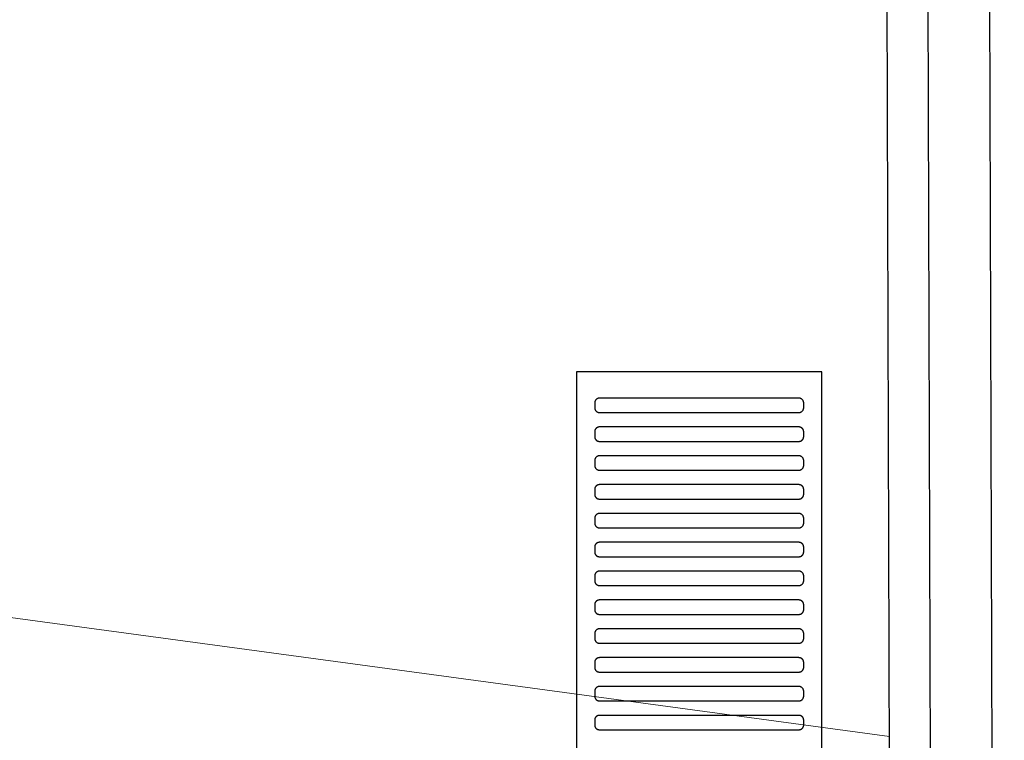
# Model space of a CAD drawing. Header units: millimetres. Extents: x -32221 to 212500, y 31663 to 93766.
# Tile 327 of 340: x 89740 to 90150, y 61284 to 61584. Entities that reach past the tile are written whole.
import ezdxf

# ---------------------------------------------------------------- set-up
doc = ezdxf.new("R2010")
doc.units = ezdxf.units.MM
doc.layers.add('kasetony', color=42, linetype='Continuous', lineweight=5)
doc.layers.add('Sciany', color=250, linetype='Continuous')
doc.layers.add('Wyposazenie', color=250, linetype='Continuous')

msp = doc.modelspace()

# ---------------------------------------------------------------- linework, layer by layer
at = {"layer": 'kasetony'}
for p, q in [((89240.894, 61402.367), (90102.403, 61285.814)), ((90102.403, 61285.814), (89240.894, 61402.367)), ((90102.403, 61285.814), (89240.894, 61402.367))]:
    msp.add_line(p, q, dxfattribs=at)
at = {"layer": 'Sciany'}
for p, q in [((90143.506, 61744.608), (90150.145, 59488.444)), ((90117.922, 61719.077), (90124.938, 59491.685)), ((90100.937, 61702.056), (90107.889, 59494.939))]:
    msp.add_line(p, q, dxfattribs=at)
at = {"layer": 'Wyposazenie'}
for points in [[(90074.156, 59922.631), (90074.156, 61437.591), (89972.156, 61437.591), (89972.156, 59922.631)], [(90064.656, 61420.591), (90064.759, 61420.593), (90064.86, 61420.601), (90064.96, 61420.614), (90065.059, 61420.632), (90065.155, 61420.654), (90065.25, 61420.681), (90065.343, 61420.712), (90065.434, 61420.748), (90065.523, 61420.788), (90065.609, 61420.832), (90065.693, 61420.881), (90065.774, 61420.933), (90065.852, 61420.988), (90065.928, 61421.048), (90066, 61421.111), (90066.07, 61421.177), (90066.136, 61421.246), (90066.199, 61421.319), (90066.258, 61421.395), (90066.314, 61421.473), (90066.366, 61421.554), (90066.414, 61421.638), (90066.458, 61421.724), (90066.499, 61421.813), (90066.534, 61421.904), (90066.566, 61421.996), (90066.593, 61422.091), (90066.615, 61422.188), (90066.633, 61422.287), (90066.646, 61422.387), (90066.653, 61422.488), (90066.656, 61422.591), (90066.656, 61424.591), (90066.653, 61424.694), (90066.646, 61424.795), (90066.633, 61424.895), (90066.615, 61424.994), (90066.593, 61425.09), (90066.566, 61425.185), (90066.534, 61425.278), (90066.499, 61425.369), (90066.458, 61425.457), (90066.414, 61425.544), (90066.366, 61425.627), (90066.314, 61425.709), (90066.258, 61425.787), (90066.199, 61425.863), (90066.136, 61425.935), (90066.07, 61426.005), (90066, 61426.071), (90065.928, 61426.134), (90065.852, 61426.193), (90065.774, 61426.249), (90065.693, 61426.301), (90065.609, 61426.349), (90065.523, 61426.393), (90065.434, 61426.434), (90065.343, 61426.469), (90065.25, 61426.501), (90065.155, 61426.528), (90065.059, 61426.55), (90064.96, 61426.568), (90064.86, 61426.581), (90064.759, 61426.588), (90064.656, 61426.591), (89981.656, 61426.591), (89981.553, 61426.588), (89981.452, 61426.581), (89981.352, 61426.568), (89981.253, 61426.55), (89981.156, 61426.528), (89981.062, 61426.501), (89980.969, 61426.469), (89980.878, 61426.434), (89980.789, 61426.393), (89980.703, 61426.349), (89980.619, 61426.301), (89980.538, 61426.249), (89980.46, 61426.193), (89980.384, 61426.134), (89980.312, 61426.071), (89980.242, 61426.005), (89980.176, 61425.935), (89980.113, 61425.863), (89980.054, 61425.787), (89979.998, 61425.709), (89979.946, 61425.627), (89979.897, 61425.544), (89979.853, 61425.457), (89979.813, 61425.369), (89979.777, 61425.278), (89979.746, 61425.185), (89979.719, 61425.09), (89979.697, 61424.994), (89979.679, 61424.895), (89979.666, 61424.795), (89979.658, 61424.694), (89979.656, 61424.591), (89979.656, 61422.591), (89979.658, 61422.488), (89979.666, 61422.387), (89979.679, 61422.287), (89979.697, 61422.188), (89979.719, 61422.091), (89979.746, 61421.996), (89979.777, 61421.904), (89979.813, 61421.813), (89979.853, 61421.724), (89979.897, 61421.638), (89979.946, 61421.554), (89979.998, 61421.473), (89980.054, 61421.395), (89980.113, 61421.319), (89980.176, 61421.246), (89980.242, 61421.177), (89980.312, 61421.111), (89980.384, 61421.048), (89980.46, 61420.988), (89980.538, 61420.933), (89980.619, 61420.881), (89980.703, 61420.832), (89980.789, 61420.788), (89980.878, 61420.748), (89980.969, 61420.712), (89981.062, 61420.681), (89981.156, 61420.654), (89981.253, 61420.632), (89981.352, 61420.614), (89981.452, 61420.601), (89981.553, 61420.593), (89981.656, 61420.591)], [(90064.656, 61408.591), (90064.759, 61408.593), (90064.86, 61408.601), (90064.96, 61408.614), (90065.059, 61408.632), (90065.155, 61408.654), (90065.25, 61408.681), (90065.343, 61408.712), (90065.434, 61408.748), (90065.523, 61408.788), (90065.609, 61408.832), (90065.693, 61408.881), (90065.774, 61408.933), (90065.852, 61408.988), (90065.928, 61409.048), (90066, 61409.111), (90066.07, 61409.177), (90066.136, 61409.246), (90066.199, 61409.319), (90066.258, 61409.395), (90066.314, 61409.473), (90066.366, 61409.554), (90066.414, 61409.638), (90066.458, 61409.724), (90066.499, 61409.813), (90066.534, 61409.904), (90066.566, 61409.996), (90066.593, 61410.091), (90066.615, 61410.188), (90066.633, 61410.287), (90066.646, 61410.387), (90066.653, 61410.488), (90066.656, 61410.591), (90066.656, 61412.591), (90066.653, 61412.694), (90066.646, 61412.795), (90066.633, 61412.895), (90066.615, 61412.994), (90066.593, 61413.09), (90066.566, 61413.185), (90066.534, 61413.278), (90066.499, 61413.369), (90066.458, 61413.457), (90066.414, 61413.544), (90066.366, 61413.627), (90066.314, 61413.709), (90066.258, 61413.787), (90066.199, 61413.863), (90066.136, 61413.935), (90066.07, 61414.005), (90066, 61414.071), (90065.928, 61414.134), (90065.852, 61414.193), (90065.774, 61414.249), (90065.693, 61414.301), (90065.609, 61414.349), (90065.523, 61414.393), (90065.434, 61414.434), (90065.343, 61414.469), (90065.25, 61414.501), (90065.155, 61414.528), (90065.059, 61414.55), (90064.96, 61414.568), (90064.86, 61414.581), (90064.759, 61414.588), (90064.656, 61414.591), (89981.656, 61414.591), (89981.553, 61414.588), (89981.452, 61414.581), (89981.352, 61414.568), (89981.253, 61414.55), (89981.156, 61414.528), (89981.062, 61414.501), (89980.969, 61414.469), (89980.878, 61414.434), (89980.789, 61414.393), (89980.703, 61414.349), (89980.619, 61414.301), (89980.538, 61414.249), (89980.46, 61414.193), (89980.384, 61414.134), (89980.312, 61414.071), (89980.242, 61414.005), (89980.176, 61413.935), (89980.113, 61413.863), (89980.054, 61413.787), (89979.998, 61413.709), (89979.946, 61413.627), (89979.897, 61413.544), (89979.853, 61413.457), (89979.813, 61413.369), (89979.777, 61413.278), (89979.746, 61413.185), (89979.719, 61413.09), (89979.697, 61412.994), (89979.679, 61412.895), (89979.666, 61412.795), (89979.658, 61412.694), (89979.656, 61412.591), (89979.656, 61410.591), (89979.658, 61410.488), (89979.666, 61410.387), (89979.679, 61410.287), (89979.697, 61410.188), (89979.719, 61410.091), (89979.746, 61409.996), (89979.777, 61409.904), (89979.813, 61409.813), (89979.853, 61409.724), (89979.897, 61409.638), (89979.946, 61409.554), (89979.998, 61409.473), (89980.054, 61409.395), (89980.113, 61409.319), (89980.176, 61409.246), (89980.242, 61409.177), (89980.312, 61409.111), (89980.384, 61409.048), (89980.46, 61408.988), (89980.538, 61408.933), (89980.619, 61408.881), (89980.703, 61408.832), (89980.789, 61408.788), (89980.878, 61408.748), (89980.969, 61408.712), (89981.062, 61408.681), (89981.156, 61408.654), (89981.253, 61408.632), (89981.352, 61408.614), (89981.452, 61408.601), (89981.553, 61408.593), (89981.656, 61408.591)], [(90064.656, 61396.591), (90064.759, 61396.593), (90064.86, 61396.601), (90064.96, 61396.614), (90065.059, 61396.632), (90065.155, 61396.654), (90065.25, 61396.681), (90065.343, 61396.712), (90065.434, 61396.748), (90065.523, 61396.788), (90065.609, 61396.832), (90065.693, 61396.881), (90065.774, 61396.933), (90065.852, 61396.988), (90065.928, 61397.048), (90066, 61397.111), (90066.07, 61397.177), (90066.136, 61397.246), (90066.199, 61397.319), (90066.258, 61397.395), (90066.314, 61397.473), (90066.366, 61397.554), (90066.414, 61397.638), (90066.458, 61397.724), (90066.499, 61397.813), (90066.534, 61397.904), (90066.566, 61397.996), (90066.593, 61398.091), (90066.615, 61398.188), (90066.633, 61398.287), (90066.646, 61398.387), (90066.653, 61398.488), (90066.656, 61398.591), (90066.656, 61400.591), (90066.653, 61400.694), (90066.646, 61400.795), (90066.633, 61400.895), (90066.615, 61400.994), (90066.593, 61401.09), (90066.566, 61401.185), (90066.534, 61401.278), (90066.499, 61401.369), (90066.458, 61401.457), (90066.414, 61401.544), (90066.366, 61401.627), (90066.314, 61401.709), (90066.258, 61401.787), (90066.199, 61401.863), (90066.136, 61401.935), (90066.07, 61402.005), (90066, 61402.071), (90065.928, 61402.134), (90065.852, 61402.193), (90065.774, 61402.249), (90065.693, 61402.301), (90065.609, 61402.349), (90065.523, 61402.393), (90065.434, 61402.434), (90065.343, 61402.469), (90065.25, 61402.501), (90065.155, 61402.528), (90065.059, 61402.55), (90064.96, 61402.568), (90064.86, 61402.581), (90064.759, 61402.588), (90064.656, 61402.591), (89981.656, 61402.591), (89981.553, 61402.588), (89981.452, 61402.581), (89981.352, 61402.568), (89981.253, 61402.55), (89981.156, 61402.528), (89981.062, 61402.501), (89980.969, 61402.469), (89980.878, 61402.434), (89980.789, 61402.393), (89980.703, 61402.349), (89980.619, 61402.301), (89980.538, 61402.249), (89980.46, 61402.193), (89980.384, 61402.134), (89980.312, 61402.071), (89980.242, 61402.005), (89980.176, 61401.935), (89980.113, 61401.863), (89980.054, 61401.787), (89979.998, 61401.709), (89979.946, 61401.627), (89979.897, 61401.544), (89979.853, 61401.457), (89979.813, 61401.369), (89979.777, 61401.278), (89979.746, 61401.185), (89979.719, 61401.09), (89979.697, 61400.994), (89979.679, 61400.895), (89979.666, 61400.795), (89979.658, 61400.694), (89979.656, 61400.591), (89979.656, 61398.591), (89979.658, 61398.488), (89979.666, 61398.387), (89979.679, 61398.287), (89979.697, 61398.188), (89979.719, 61398.091), (89979.746, 61397.996), (89979.777, 61397.904), (89979.813, 61397.813), (89979.853, 61397.724), (89979.897, 61397.638), (89979.946, 61397.554), (89979.998, 61397.473), (89980.054, 61397.395), (89980.113, 61397.319), (89980.176, 61397.246), (89980.242, 61397.177), (89980.312, 61397.111), (89980.384, 61397.048), (89980.46, 61396.988), (89980.538, 61396.933), (89980.619, 61396.881), (89980.703, 61396.832), (89980.789, 61396.788), (89980.878, 61396.748), (89980.969, 61396.712), (89981.062, 61396.681), (89981.156, 61396.654), (89981.253, 61396.632), (89981.352, 61396.614), (89981.452, 61396.601), (89981.553, 61396.593), (89981.656, 61396.591)], [(90064.656, 61384.591), (90064.759, 61384.593), (90064.86, 61384.601), (90064.96, 61384.614), (90065.059, 61384.632), (90065.155, 61384.654), (90065.25, 61384.681), (90065.343, 61384.712), (90065.434, 61384.748), (90065.523, 61384.788), (90065.609, 61384.832), (90065.693, 61384.881), (90065.774, 61384.933), (90065.852, 61384.988), (90065.928, 61385.048), (90066, 61385.111), (90066.07, 61385.177), (90066.136, 61385.246), (90066.199, 61385.319), (90066.258, 61385.395), (90066.314, 61385.473), (90066.366, 61385.554), (90066.414, 61385.638), (90066.458, 61385.724), (90066.499, 61385.813), (90066.534, 61385.904), (90066.566, 61385.996), (90066.593, 61386.091), (90066.615, 61386.188), (90066.633, 61386.287), (90066.646, 61386.387), (90066.653, 61386.488), (90066.656, 61386.591), (90066.656, 61388.591), (90066.653, 61388.694), (90066.646, 61388.795), (90066.633, 61388.895), (90066.615, 61388.994), (90066.593, 61389.09), (90066.566, 61389.185), (90066.534, 61389.278), (90066.499, 61389.369), (90066.458, 61389.457), (90066.414, 61389.544), (90066.366, 61389.627), (90066.314, 61389.709), (90066.258, 61389.787), (90066.199, 61389.863), (90066.136, 61389.935), (90066.07, 61390.005), (90066, 61390.071), (90065.928, 61390.134), (90065.852, 61390.193), (90065.774, 61390.249), (90065.693, 61390.301), (90065.609, 61390.349), (90065.523, 61390.393), (90065.434, 61390.434), (90065.343, 61390.469), (90065.25, 61390.501), (90065.155, 61390.528), (90065.059, 61390.55), (90064.96, 61390.568), (90064.86, 61390.581), (90064.759, 61390.588), (90064.656, 61390.591), (89981.656, 61390.591), (89981.553, 61390.588), (89981.452, 61390.581), (89981.352, 61390.568), (89981.253, 61390.55), (89981.156, 61390.528), (89981.062, 61390.501), (89980.969, 61390.469), (89980.878, 61390.434), (89980.789, 61390.393), (89980.703, 61390.349), (89980.619, 61390.301), (89980.538, 61390.249), (89980.46, 61390.193), (89980.384, 61390.134), (89980.312, 61390.071), (89980.242, 61390.005), (89980.176, 61389.935), (89980.113, 61389.863), (89980.054, 61389.787), (89979.998, 61389.709), (89979.946, 61389.627), (89979.897, 61389.544), (89979.853, 61389.457), (89979.813, 61389.369), (89979.777, 61389.278), (89979.746, 61389.185), (89979.719, 61389.09), (89979.697, 61388.994), (89979.679, 61388.895), (89979.666, 61388.795), (89979.658, 61388.694), (89979.656, 61388.591), (89979.656, 61386.591), (89979.658, 61386.488), (89979.666, 61386.387), (89979.679, 61386.287), (89979.697, 61386.188), (89979.719, 61386.091), (89979.746, 61385.996), (89979.777, 61385.904), (89979.813, 61385.813), (89979.853, 61385.724), (89979.897, 61385.638), (89979.946, 61385.554), (89979.998, 61385.473), (89980.054, 61385.395), (89980.113, 61385.319), (89980.176, 61385.246), (89980.242, 61385.177), (89980.312, 61385.111), (89980.384, 61385.048), (89980.46, 61384.988), (89980.538, 61384.933), (89980.619, 61384.881), (89980.703, 61384.832), (89980.789, 61384.788), (89980.878, 61384.748), (89980.969, 61384.712), (89981.062, 61384.681), (89981.156, 61384.654), (89981.253, 61384.632), (89981.352, 61384.614), (89981.452, 61384.601), (89981.553, 61384.593), (89981.656, 61384.591)], [(90064.656, 61372.591), (90064.759, 61372.593), (90064.86, 61372.601), (90064.96, 61372.614), (90065.059, 61372.632), (90065.155, 61372.654), (90065.25, 61372.681), (90065.343, 61372.712), (90065.434, 61372.748), (90065.523, 61372.788), (90065.609, 61372.832), (90065.693, 61372.881), (90065.774, 61372.933), (90065.852, 61372.988), (90065.928, 61373.048), (90066, 61373.111), (90066.07, 61373.177), (90066.136, 61373.246), (90066.199, 61373.319), (90066.258, 61373.395), (90066.314, 61373.473), (90066.366, 61373.554), (90066.414, 61373.638), (90066.458, 61373.724), (90066.499, 61373.813), (90066.534, 61373.904), (90066.566, 61373.996), (90066.593, 61374.091), (90066.615, 61374.188), (90066.633, 61374.287), (90066.646, 61374.387), (90066.653, 61374.488), (90066.656, 61374.591), (90066.656, 61376.591), (90066.653, 61376.694), (90066.646, 61376.795), (90066.633, 61376.895), (90066.615, 61376.994), (90066.593, 61377.09), (90066.566, 61377.185), (90066.534, 61377.278), (90066.499, 61377.369), (90066.458, 61377.457), (90066.414, 61377.544), (90066.366, 61377.627), (90066.314, 61377.709), (90066.258, 61377.787), (90066.199, 61377.863), (90066.136, 61377.935), (90066.07, 61378.005), (90066, 61378.071), (90065.928, 61378.134), (90065.852, 61378.193), (90065.774, 61378.249), (90065.693, 61378.301), (90065.609, 61378.349), (90065.523, 61378.393), (90065.434, 61378.434), (90065.343, 61378.469), (90065.25, 61378.501), (90065.155, 61378.528), (90065.059, 61378.55), (90064.96, 61378.568), (90064.86, 61378.581), (90064.759, 61378.588), (90064.656, 61378.591), (89981.656, 61378.591), (89981.553, 61378.588), (89981.452, 61378.581), (89981.352, 61378.568), (89981.253, 61378.55), (89981.156, 61378.528), (89981.062, 61378.501), (89980.969, 61378.469), (89980.878, 61378.434), (89980.789, 61378.393), (89980.703, 61378.349), (89980.619, 61378.301), (89980.538, 61378.249), (89980.46, 61378.193), (89980.384, 61378.134), (89980.312, 61378.071), (89980.242, 61378.005), (89980.176, 61377.935), (89980.113, 61377.863), (89980.054, 61377.787), (89979.998, 61377.709), (89979.946, 61377.627), (89979.897, 61377.544), (89979.853, 61377.457), (89979.813, 61377.369), (89979.777, 61377.278), (89979.746, 61377.185), (89979.719, 61377.09), (89979.697, 61376.994), (89979.679, 61376.895), (89979.666, 61376.795), (89979.658, 61376.694), (89979.656, 61376.591), (89979.656, 61374.591), (89979.658, 61374.488), (89979.666, 61374.387), (89979.679, 61374.287), (89979.697, 61374.188), (89979.719, 61374.091), (89979.746, 61373.996), (89979.777, 61373.904), (89979.813, 61373.813), (89979.853, 61373.724), (89979.897, 61373.638), (89979.946, 61373.554), (89979.998, 61373.473), (89980.054, 61373.395), (89980.113, 61373.319), (89980.176, 61373.246), (89980.242, 61373.177), (89980.312, 61373.111), (89980.384, 61373.048), (89980.46, 61372.988), (89980.538, 61372.933), (89980.619, 61372.881), (89980.703, 61372.832), (89980.789, 61372.788), (89980.878, 61372.748), (89980.969, 61372.712), (89981.062, 61372.681), (89981.156, 61372.654), (89981.253, 61372.632), (89981.352, 61372.614), (89981.452, 61372.601), (89981.553, 61372.593), (89981.656, 61372.591)], [(90064.656, 61360.591), (90064.759, 61360.593), (90064.86, 61360.601), (90064.96, 61360.614), (90065.059, 61360.632), (90065.155, 61360.654), (90065.25, 61360.681), (90065.343, 61360.712), (90065.434, 61360.748), (90065.523, 61360.788), (90065.609, 61360.832), (90065.693, 61360.881), (90065.774, 61360.933), (90065.852, 61360.988), (90065.928, 61361.048), (90066, 61361.111), (90066.07, 61361.177), (90066.136, 61361.246), (90066.199, 61361.319), (90066.258, 61361.395), (90066.314, 61361.473), (90066.366, 61361.554), (90066.414, 61361.638), (90066.458, 61361.724), (90066.499, 61361.813), (90066.534, 61361.904), (90066.566, 61361.996), (90066.593, 61362.091), (90066.615, 61362.188), (90066.633, 61362.287), (90066.646, 61362.387), (90066.653, 61362.488), (90066.656, 61362.591), (90066.656, 61364.591), (90066.653, 61364.694), (90066.646, 61364.795), (90066.633, 61364.895), (90066.615, 61364.994), (90066.593, 61365.09), (90066.566, 61365.185), (90066.534, 61365.278), (90066.499, 61365.369), (90066.458, 61365.457), (90066.414, 61365.544), (90066.366, 61365.627), (90066.314, 61365.709), (90066.258, 61365.787), (90066.199, 61365.863), (90066.136, 61365.935), (90066.07, 61366.005), (90066, 61366.071), (90065.928, 61366.134), (90065.852, 61366.193), (90065.774, 61366.249), (90065.693, 61366.301), (90065.609, 61366.349), (90065.523, 61366.393), (90065.434, 61366.434), (90065.343, 61366.469), (90065.25, 61366.501), (90065.155, 61366.528), (90065.059, 61366.55), (90064.96, 61366.568), (90064.86, 61366.581), (90064.759, 61366.588), (90064.656, 61366.591), (89981.656, 61366.591), (89981.553, 61366.588), (89981.452, 61366.581), (89981.352, 61366.568), (89981.253, 61366.55), (89981.156, 61366.528), (89981.062, 61366.501), (89980.969, 61366.469), (89980.878, 61366.434), (89980.789, 61366.393), (89980.703, 61366.349), (89980.619, 61366.301), (89980.538, 61366.249), (89980.46, 61366.193), (89980.384, 61366.134), (89980.312, 61366.071), (89980.242, 61366.005), (89980.176, 61365.935), (89980.113, 61365.863), (89980.054, 61365.787), (89979.998, 61365.709), (89979.946, 61365.627), (89979.897, 61365.544), (89979.853, 61365.457), (89979.813, 61365.369), (89979.777, 61365.278), (89979.746, 61365.185), (89979.719, 61365.09), (89979.697, 61364.994), (89979.679, 61364.895), (89979.666, 61364.795), (89979.658, 61364.694), (89979.656, 61364.591), (89979.656, 61362.591), (89979.658, 61362.488), (89979.666, 61362.387), (89979.679, 61362.287), (89979.697, 61362.188), (89979.719, 61362.091), (89979.746, 61361.996), (89979.777, 61361.904), (89979.813, 61361.813), (89979.853, 61361.724), (89979.897, 61361.638), (89979.946, 61361.554), (89979.998, 61361.473), (89980.054, 61361.395), (89980.113, 61361.319), (89980.176, 61361.246), (89980.242, 61361.177), (89980.312, 61361.111), (89980.384, 61361.048), (89980.46, 61360.988), (89980.538, 61360.933), (89980.619, 61360.881), (89980.703, 61360.832), (89980.789, 61360.788), (89980.878, 61360.748), (89980.969, 61360.712), (89981.062, 61360.681), (89981.156, 61360.654), (89981.253, 61360.632), (89981.352, 61360.614), (89981.452, 61360.601), (89981.553, 61360.593), (89981.656, 61360.591)], [(90064.656, 61348.591), (90064.759, 61348.593), (90064.86, 61348.601), (90064.96, 61348.614), (90065.059, 61348.632), (90065.155, 61348.654), (90065.25, 61348.681), (90065.343, 61348.712), (90065.434, 61348.748), (90065.523, 61348.788), (90065.609, 61348.832), (90065.693, 61348.881), (90065.774, 61348.933), (90065.852, 61348.988), (90065.928, 61349.048), (90066, 61349.111), (90066.07, 61349.177), (90066.136, 61349.246), (90066.199, 61349.319), (90066.258, 61349.395), (90066.314, 61349.473), (90066.366, 61349.554), (90066.414, 61349.638), (90066.458, 61349.724), (90066.499, 61349.813), (90066.534, 61349.904), (90066.566, 61349.996), (90066.593, 61350.091), (90066.615, 61350.188), (90066.633, 61350.287), (90066.646, 61350.387), (90066.653, 61350.488), (90066.656, 61350.591), (90066.656, 61352.591), (90066.653, 61352.694), (90066.646, 61352.795), (90066.633, 61352.895), (90066.615, 61352.994), (90066.593, 61353.09), (90066.566, 61353.185), (90066.534, 61353.278), (90066.499, 61353.369), (90066.458, 61353.457), (90066.414, 61353.544), (90066.366, 61353.627), (90066.314, 61353.709), (90066.258, 61353.787), (90066.199, 61353.863), (90066.136, 61353.935), (90066.07, 61354.005), (90066, 61354.071), (90065.928, 61354.134), (90065.852, 61354.193), (90065.774, 61354.249), (90065.693, 61354.301), (90065.609, 61354.349), (90065.523, 61354.393), (90065.434, 61354.434), (90065.343, 61354.469), (90065.25, 61354.501), (90065.155, 61354.528), (90065.059, 61354.55), (90064.96, 61354.568), (90064.86, 61354.581), (90064.759, 61354.588), (90064.656, 61354.591), (89981.656, 61354.591), (89981.553, 61354.588), (89981.452, 61354.581), (89981.352, 61354.568), (89981.253, 61354.55), (89981.156, 61354.528), (89981.062, 61354.501), (89980.969, 61354.469), (89980.878, 61354.434), (89980.789, 61354.393), (89980.703, 61354.349), (89980.619, 61354.301), (89980.538, 61354.249), (89980.46, 61354.193), (89980.384, 61354.134), (89980.312, 61354.071), (89980.242, 61354.005), (89980.176, 61353.935), (89980.113, 61353.863), (89980.054, 61353.787), (89979.998, 61353.709), (89979.946, 61353.627), (89979.897, 61353.544), (89979.853, 61353.457), (89979.813, 61353.369), (89979.777, 61353.278), (89979.746, 61353.185), (89979.719, 61353.09), (89979.697, 61352.994), (89979.679, 61352.895), (89979.666, 61352.795), (89979.658, 61352.694), (89979.656, 61352.591), (89979.656, 61350.591), (89979.658, 61350.488), (89979.666, 61350.387), (89979.679, 61350.287), (89979.697, 61350.188), (89979.719, 61350.091), (89979.746, 61349.996), (89979.777, 61349.904), (89979.813, 61349.813), (89979.853, 61349.724), (89979.897, 61349.638), (89979.946, 61349.554), (89979.998, 61349.473), (89980.054, 61349.395), (89980.113, 61349.319), (89980.176, 61349.246), (89980.242, 61349.177), (89980.312, 61349.111), (89980.384, 61349.048), (89980.46, 61348.988), (89980.538, 61348.933), (89980.619, 61348.881), (89980.703, 61348.832), (89980.789, 61348.788), (89980.878, 61348.748), (89980.969, 61348.712), (89981.062, 61348.681), (89981.156, 61348.654), (89981.253, 61348.632), (89981.352, 61348.614), (89981.452, 61348.601), (89981.553, 61348.593), (89981.656, 61348.591)], [(90064.656, 61336.591), (90064.759, 61336.593), (90064.86, 61336.601), (90064.96, 61336.614), (90065.059, 61336.632), (90065.155, 61336.654), (90065.25, 61336.681), (90065.343, 61336.712), (90065.434, 61336.748), (90065.523, 61336.788), (90065.609, 61336.832), (90065.693, 61336.881), (90065.774, 61336.933), (90065.852, 61336.989), (90065.928, 61337.048), (90066, 61337.111), (90066.07, 61337.177), (90066.136, 61337.246), (90066.199, 61337.319), (90066.258, 61337.395), (90066.314, 61337.473), (90066.366, 61337.554), (90066.414, 61337.638), (90066.458, 61337.724), (90066.499, 61337.813), (90066.534, 61337.904), (90066.566, 61337.996), (90066.593, 61338.091), (90066.615, 61338.188), (90066.633, 61338.287), (90066.646, 61338.387), (90066.653, 61338.488), (90066.656, 61338.591), (90066.656, 61340.591), (90066.653, 61340.694), (90066.646, 61340.795), (90066.633, 61340.895), (90066.615, 61340.994), (90066.593, 61341.09), (90066.566, 61341.185), (90066.534, 61341.278), (90066.499, 61341.369), (90066.458, 61341.457), (90066.414, 61341.544), (90066.366, 61341.627), (90066.314, 61341.709), (90066.258, 61341.787), (90066.199, 61341.863), (90066.136, 61341.935), (90066.07, 61342.005), (90066, 61342.071), (90065.928, 61342.134), (90065.852, 61342.193), (90065.774, 61342.249), (90065.693, 61342.301), (90065.609, 61342.349), (90065.523, 61342.393), (90065.434, 61342.434), (90065.343, 61342.469), (90065.25, 61342.501), (90065.155, 61342.528), (90065.059, 61342.55), (90064.96, 61342.568), (90064.86, 61342.581), (90064.759, 61342.588), (90064.656, 61342.591), (89981.656, 61342.591), (89981.553, 61342.588), (89981.452, 61342.581), (89981.352, 61342.568), (89981.253, 61342.55), (89981.156, 61342.528), (89981.062, 61342.501), (89980.969, 61342.469), (89980.878, 61342.434), (89980.789, 61342.393), (89980.703, 61342.349), (89980.619, 61342.301), (89980.538, 61342.249), (89980.46, 61342.193), (89980.384, 61342.134), (89980.312, 61342.071), (89980.242, 61342.005), (89980.176, 61341.935), (89980.113, 61341.863), (89980.054, 61341.787), (89979.998, 61341.709), (89979.946, 61341.627), (89979.897, 61341.544), (89979.853, 61341.457), (89979.813, 61341.369), (89979.777, 61341.278), (89979.746, 61341.185), (89979.719, 61341.09), (89979.697, 61340.994), (89979.679, 61340.895), (89979.666, 61340.795), (89979.658, 61340.694), (89979.656, 61340.591), (89979.656, 61338.591), (89979.658, 61338.488), (89979.666, 61338.387), (89979.679, 61338.287), (89979.697, 61338.188), (89979.719, 61338.091), (89979.746, 61337.996), (89979.777, 61337.904), (89979.813, 61337.813), (89979.853, 61337.724), (89979.897, 61337.638), (89979.946, 61337.554), (89979.998, 61337.473), (89980.054, 61337.395), (89980.113, 61337.319), (89980.176, 61337.246), (89980.242, 61337.177), (89980.312, 61337.111), (89980.384, 61337.048), (89980.46, 61336.988), (89980.538, 61336.933), (89980.619, 61336.881), (89980.703, 61336.832), (89980.789, 61336.788), (89980.878, 61336.748), (89980.969, 61336.712), (89981.062, 61336.681), (89981.156, 61336.654), (89981.253, 61336.632), (89981.352, 61336.614), (89981.452, 61336.601), (89981.553, 61336.593), (89981.656, 61336.591)], [(90064.656, 61324.591), (90064.759, 61324.593), (90064.86, 61324.601), (90064.96, 61324.614), (90065.059, 61324.632), (90065.155, 61324.654), (90065.25, 61324.681), (90065.343, 61324.712), (90065.434, 61324.748), (90065.523, 61324.788), (90065.609, 61324.832), (90065.693, 61324.881), (90065.774, 61324.933), (90065.852, 61324.989), (90065.928, 61325.048), (90066, 61325.111), (90066.07, 61325.177), (90066.136, 61325.246), (90066.199, 61325.319), (90066.258, 61325.395), (90066.314, 61325.473), (90066.366, 61325.554), (90066.414, 61325.638), (90066.458, 61325.724), (90066.499, 61325.813), (90066.534, 61325.904), (90066.566, 61325.996), (90066.593, 61326.091), (90066.615, 61326.188), (90066.633, 61326.287), (90066.646, 61326.387), (90066.653, 61326.488), (90066.656, 61326.591), (90066.656, 61328.591), (90066.653, 61328.694), (90066.646, 61328.795), (90066.633, 61328.895), (90066.615, 61328.994), (90066.593, 61329.09), (90066.566, 61329.185), (90066.534, 61329.278), (90066.499, 61329.369), (90066.458, 61329.457), (90066.414, 61329.544), (90066.366, 61329.627), (90066.314, 61329.709), (90066.258, 61329.787), (90066.199, 61329.863), (90066.136, 61329.935), (90066.07, 61330.005), (90066, 61330.071), (90065.928, 61330.134), (90065.852, 61330.193), (90065.774, 61330.249), (90065.693, 61330.301), (90065.609, 61330.349), (90065.523, 61330.393), (90065.434, 61330.434), (90065.343, 61330.469), (90065.25, 61330.501), (90065.155, 61330.528), (90065.059, 61330.55), (90064.96, 61330.568), (90064.86, 61330.581), (90064.759, 61330.588), (90064.656, 61330.591), (89981.656, 61330.591), (89981.553, 61330.588), (89981.452, 61330.581), (89981.352, 61330.568), (89981.253, 61330.55), (89981.156, 61330.528), (89981.062, 61330.501), (89980.969, 61330.469), (89980.878, 61330.434), (89980.789, 61330.393), (89980.703, 61330.349), (89980.619, 61330.301), (89980.538, 61330.249), (89980.46, 61330.193), (89980.384, 61330.134), (89980.312, 61330.071), (89980.242, 61330.005), (89980.176, 61329.935), (89980.113, 61329.863), (89980.054, 61329.787), (89979.998, 61329.709), (89979.946, 61329.627), (89979.897, 61329.544), (89979.853, 61329.457), (89979.813, 61329.369), (89979.777, 61329.278), (89979.746, 61329.185), (89979.719, 61329.09), (89979.697, 61328.994), (89979.679, 61328.895), (89979.666, 61328.795), (89979.658, 61328.694), (89979.656, 61328.591), (89979.656, 61326.591), (89979.658, 61326.488), (89979.666, 61326.387), (89979.679, 61326.287), (89979.697, 61326.188), (89979.719, 61326.091), (89979.746, 61325.996), (89979.777, 61325.904), (89979.813, 61325.813), (89979.853, 61325.724), (89979.897, 61325.638), (89979.946, 61325.554), (89979.998, 61325.473), (89980.054, 61325.395), (89980.113, 61325.319), (89980.176, 61325.246), (89980.242, 61325.177), (89980.312, 61325.111), (89980.384, 61325.048), (89980.46, 61324.988), (89980.538, 61324.933), (89980.619, 61324.881), (89980.703, 61324.832), (89980.789, 61324.788), (89980.878, 61324.748), (89980.969, 61324.712), (89981.062, 61324.681), (89981.156, 61324.654), (89981.253, 61324.632), (89981.352, 61324.614), (89981.452, 61324.601), (89981.553, 61324.593), (89981.656, 61324.591)], [(90064.656, 61312.591), (90064.759, 61312.593), (90064.86, 61312.601), (90064.96, 61312.614), (90065.059, 61312.632), (90065.155, 61312.654), (90065.25, 61312.681), (90065.343, 61312.712), (90065.434, 61312.748), (90065.523, 61312.788), (90065.609, 61312.832), (90065.693, 61312.881), (90065.774, 61312.933), (90065.852, 61312.989), (90065.928, 61313.048), (90066, 61313.111), (90066.07, 61313.177), (90066.136, 61313.246), (90066.199, 61313.319), (90066.258, 61313.395), (90066.314, 61313.473), (90066.366, 61313.554), (90066.414, 61313.638), (90066.458, 61313.724), (90066.499, 61313.813), (90066.534, 61313.904), (90066.566, 61313.996), (90066.593, 61314.091), (90066.615, 61314.188), (90066.633, 61314.287), (90066.646, 61314.387), (90066.653, 61314.488), (90066.656, 61314.591), (90066.656, 61316.591), (90066.653, 61316.694), (90066.646, 61316.795), (90066.633, 61316.895), (90066.615, 61316.994), (90066.593, 61317.09), (90066.566, 61317.185), (90066.534, 61317.278), (90066.499, 61317.369), (90066.458, 61317.457), (90066.414, 61317.544), (90066.366, 61317.627), (90066.314, 61317.709), (90066.258, 61317.787), (90066.199, 61317.863), (90066.136, 61317.935), (90066.07, 61318.005), (90066, 61318.071), (90065.928, 61318.134), (90065.852, 61318.193), (90065.774, 61318.249), (90065.693, 61318.301), (90065.609, 61318.349), (90065.523, 61318.393), (90065.434, 61318.434), (90065.343, 61318.469), (90065.25, 61318.501), (90065.155, 61318.528), (90065.059, 61318.55), (90064.96, 61318.568), (90064.86, 61318.581), (90064.759, 61318.588), (90064.656, 61318.591), (89981.656, 61318.591), (89981.553, 61318.588), (89981.452, 61318.581), (89981.352, 61318.568), (89981.253, 61318.55), (89981.156, 61318.528), (89981.062, 61318.501), (89980.969, 61318.469), (89980.878, 61318.434), (89980.789, 61318.393), (89980.703, 61318.349), (89980.619, 61318.301), (89980.538, 61318.249), (89980.46, 61318.193), (89980.384, 61318.134), (89980.312, 61318.071), (89980.242, 61318.005), (89980.176, 61317.935), (89980.113, 61317.863), (89980.054, 61317.787), (89979.998, 61317.709), (89979.946, 61317.627), (89979.897, 61317.544), (89979.853, 61317.457), (89979.813, 61317.369), (89979.777, 61317.278), (89979.746, 61317.185), (89979.719, 61317.09), (89979.697, 61316.994), (89979.679, 61316.895), (89979.666, 61316.795), (89979.658, 61316.694), (89979.656, 61316.591), (89979.656, 61314.591), (89979.658, 61314.488), (89979.666, 61314.387), (89979.679, 61314.287), (89979.697, 61314.188), (89979.719, 61314.091), (89979.746, 61313.996), (89979.777, 61313.904), (89979.813, 61313.813), (89979.853, 61313.724), (89979.897, 61313.638), (89979.946, 61313.554), (89979.998, 61313.473), (89980.054, 61313.395), (89980.113, 61313.319), (89980.176, 61313.246), (89980.242, 61313.177), (89980.312, 61313.111), (89980.384, 61313.048), (89980.46, 61312.988), (89980.538, 61312.933), (89980.619, 61312.881), (89980.703, 61312.832), (89980.789, 61312.788), (89980.878, 61312.748), (89980.969, 61312.712), (89981.062, 61312.681), (89981.156, 61312.654), (89981.253, 61312.632), (89981.352, 61312.614), (89981.452, 61312.601), (89981.553, 61312.593), (89981.656, 61312.591)], [(90064.656, 61300.591), (90064.759, 61300.593), (90064.86, 61300.601), (90064.96, 61300.614), (90065.059, 61300.632), (90065.155, 61300.654), (90065.25, 61300.681), (90065.343, 61300.712), (90065.434, 61300.748), (90065.523, 61300.788), (90065.609, 61300.832), (90065.693, 61300.881), (90065.774, 61300.933), (90065.852, 61300.989), (90065.928, 61301.048), (90066, 61301.111), (90066.07, 61301.177), (90066.136, 61301.246), (90066.199, 61301.319), (90066.258, 61301.395), (90066.314, 61301.473), (90066.366, 61301.554), (90066.414, 61301.638), (90066.458, 61301.724), (90066.499, 61301.813), (90066.534, 61301.904), (90066.566, 61301.996), (90066.593, 61302.091), (90066.615, 61302.188), (90066.633, 61302.287), (90066.646, 61302.387), (90066.653, 61302.488), (90066.656, 61302.591), (90066.656, 61304.591), (90066.653, 61304.694), (90066.646, 61304.795), (90066.633, 61304.895), (90066.615, 61304.994), (90066.593, 61305.09), (90066.566, 61305.185), (90066.534, 61305.278), (90066.499, 61305.369), (90066.458, 61305.457), (90066.414, 61305.544), (90066.366, 61305.627), (90066.314, 61305.709), (90066.258, 61305.787), (90066.199, 61305.863), (90066.136, 61305.935), (90066.07, 61306.005), (90066, 61306.071), (90065.928, 61306.134), (90065.852, 61306.193), (90065.774, 61306.249), (90065.693, 61306.301), (90065.609, 61306.349), (90065.523, 61306.393), (90065.434, 61306.434), (90065.343, 61306.469), (90065.25, 61306.501), (90065.155, 61306.528), (90065.059, 61306.55), (90064.96, 61306.568), (90064.86, 61306.581), (90064.759, 61306.588), (90064.656, 61306.591), (89981.656, 61306.591), (89981.553, 61306.588), (89981.452, 61306.581), (89981.352, 61306.568), (89981.253, 61306.55), (89981.156, 61306.528), (89981.062, 61306.501), (89980.969, 61306.469), (89980.878, 61306.434), (89980.789, 61306.393), (89980.703, 61306.349), (89980.619, 61306.301), (89980.538, 61306.249), (89980.46, 61306.193), (89980.384, 61306.134), (89980.312, 61306.071), (89980.242, 61306.005), (89980.176, 61305.935), (89980.113, 61305.863), (89980.054, 61305.787), (89979.998, 61305.709), (89979.946, 61305.627), (89979.897, 61305.544), (89979.853, 61305.457), (89979.813, 61305.369), (89979.777, 61305.278), (89979.746, 61305.185), (89979.719, 61305.09), (89979.697, 61304.994), (89979.679, 61304.895), (89979.666, 61304.795), (89979.658, 61304.694), (89979.656, 61304.591), (89979.656, 61302.591), (89979.658, 61302.488), (89979.666, 61302.387), (89979.679, 61302.287), (89979.697, 61302.188), (89979.719, 61302.091), (89979.746, 61301.996), (89979.777, 61301.904), (89979.813, 61301.813), (89979.853, 61301.724), (89979.897, 61301.638), (89979.946, 61301.554), (89979.998, 61301.473), (89980.054, 61301.395), (89980.113, 61301.319), (89980.176, 61301.246), (89980.242, 61301.177), (89980.312, 61301.111), (89980.384, 61301.048), (89980.46, 61300.988), (89980.538, 61300.933), (89980.619, 61300.881), (89980.703, 61300.832), (89980.789, 61300.788), (89980.878, 61300.748), (89980.969, 61300.712), (89981.062, 61300.681), (89981.156, 61300.654), (89981.253, 61300.632), (89981.352, 61300.614), (89981.452, 61300.601), (89981.553, 61300.593), (89981.656, 61300.591)], [(90064.656, 61288.591), (90064.759, 61288.593), (90064.86, 61288.601), (90064.96, 61288.614), (90065.059, 61288.632), (90065.155, 61288.654), (90065.25, 61288.681), (90065.343, 61288.712), (90065.434, 61288.748), (90065.523, 61288.788), (90065.609, 61288.832), (90065.693, 61288.881), (90065.774, 61288.933), (90065.852, 61288.988), (90065.928, 61289.048), (90066, 61289.111), (90066.07, 61289.177), (90066.136, 61289.246), (90066.199, 61289.319), (90066.258, 61289.395), (90066.314, 61289.473), (90066.366, 61289.554), (90066.414, 61289.638), (90066.458, 61289.724), (90066.499, 61289.813), (90066.534, 61289.904), (90066.566, 61289.996), (90066.593, 61290.091), (90066.615, 61290.188), (90066.633, 61290.287), (90066.646, 61290.387), (90066.653, 61290.488), (90066.656, 61290.591), (90066.656, 61292.591), (90066.653, 61292.694), (90066.646, 61292.795), (90066.633, 61292.895), (90066.615, 61292.994), (90066.593, 61293.09), (90066.566, 61293.185), (90066.534, 61293.278), (90066.499, 61293.369), (90066.458, 61293.458), (90066.414, 61293.544), (90066.366, 61293.627), (90066.314, 61293.709), (90066.258, 61293.787), (90066.199, 61293.863), (90066.136, 61293.935), (90066.07, 61294.005), (90066, 61294.071), (90065.928, 61294.134), (90065.852, 61294.193), (90065.774, 61294.249), (90065.693, 61294.301), (90065.609, 61294.349), (90065.523, 61294.393), (90065.434, 61294.434), (90065.343, 61294.469), (90065.25, 61294.501), (90065.155, 61294.528), (90065.059, 61294.55), (90064.96, 61294.568), (90064.86, 61294.581), (90064.759, 61294.588), (90064.656, 61294.591), (89981.656, 61294.591), (89981.553, 61294.588), (89981.452, 61294.581), (89981.352, 61294.568), (89981.253, 61294.55), (89981.156, 61294.528), (89981.062, 61294.501), (89980.969, 61294.469), (89980.878, 61294.434), (89980.789, 61294.393), (89980.703, 61294.349), (89980.619, 61294.301), (89980.538, 61294.249), (89980.46, 61294.193), (89980.384, 61294.134), (89980.312, 61294.071), (89980.242, 61294.005), (89980.176, 61293.935), (89980.113, 61293.863), (89980.054, 61293.787), (89979.998, 61293.709), (89979.946, 61293.627), (89979.897, 61293.544), (89979.853, 61293.458), (89979.813, 61293.369), (89979.777, 61293.278), (89979.746, 61293.185), (89979.719, 61293.09), (89979.697, 61292.994), (89979.679, 61292.895), (89979.666, 61292.795), (89979.658, 61292.694), (89979.656, 61292.591), (89979.656, 61290.591), (89979.658, 61290.488), (89979.666, 61290.387), (89979.679, 61290.287), (89979.697, 61290.188), (89979.719, 61290.091), (89979.746, 61289.996), (89979.777, 61289.904), (89979.813, 61289.813), (89979.853, 61289.724), (89979.897, 61289.638), (89979.946, 61289.554), (89979.998, 61289.473), (89980.054, 61289.395), (89980.113, 61289.319), (89980.176, 61289.246), (89980.242, 61289.177), (89980.312, 61289.111), (89980.384, 61289.048), (89980.46, 61288.988), (89980.538, 61288.933), (89980.619, 61288.881), (89980.703, 61288.832), (89980.789, 61288.788), (89980.878, 61288.748), (89980.969, 61288.712), (89981.062, 61288.681), (89981.156, 61288.654), (89981.253, 61288.632), (89981.352, 61288.614), (89981.452, 61288.601), (89981.553, 61288.593), (89981.656, 61288.591)]]:
    msp.add_lwpolyline(points, close=True, dxfattribs=at)

doc.saveas('drawing.dxf')
